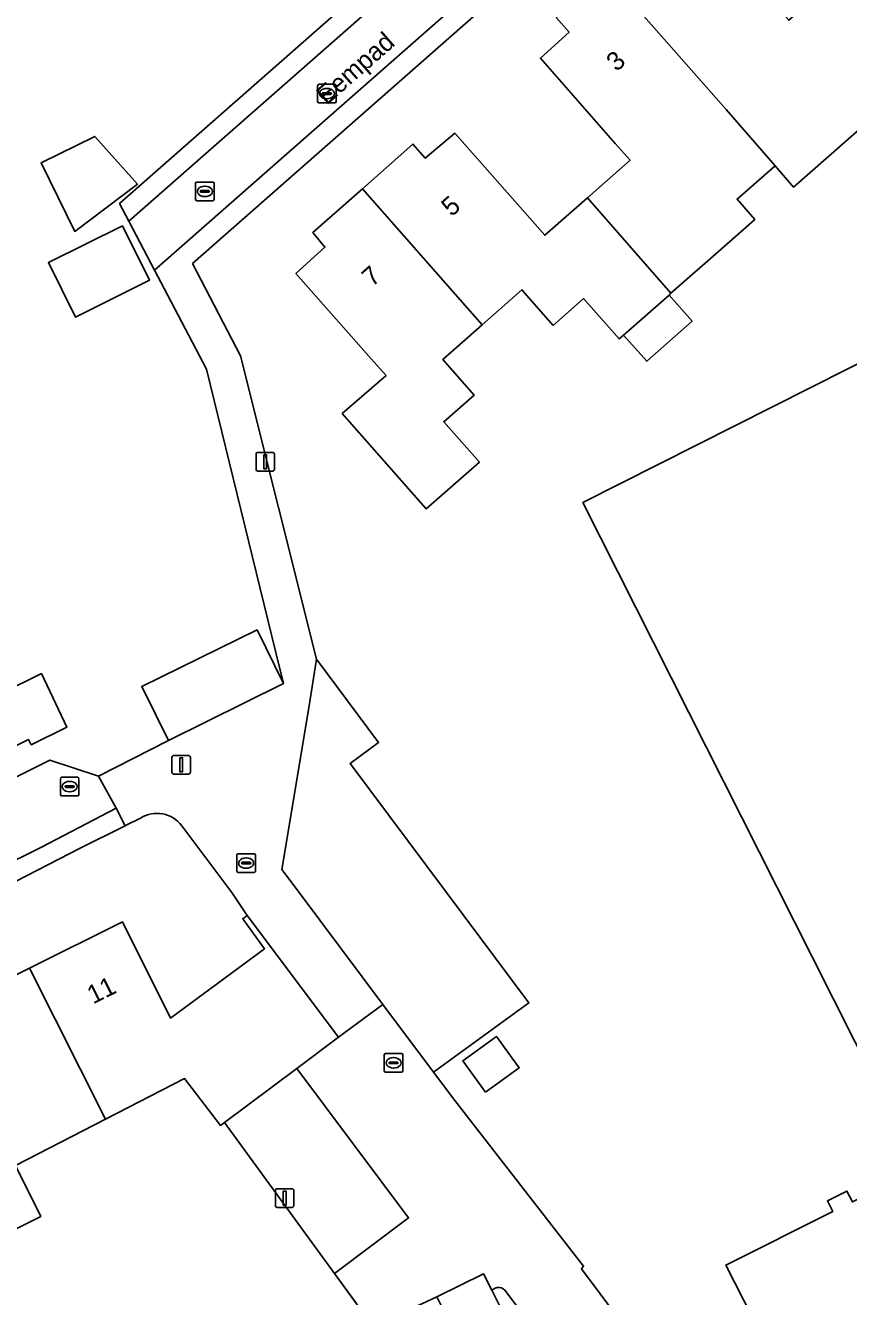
# Model space of a CAD drawing. Extents: x 157320 to 158835, y 386650 to 388491.
# Drawn here: x 157645.5 to 157689.7, y 387728.3 to 387796.6 of the extents above; entities that cross this region are included whole.
import ezdxf

# ---------------------------------------------------------------- set-up
doc = ezdxf.new("R2010")
doc.units = 0
for name, color, linetype in [('IMGEO_Brandkraan', 7, 'Continuous'), ('IMGEO_Erf', 7, 'Continuous'), ('IMGEO_Groenvoorziening', 7, 'Continuous'), ('IMGEO_Kolk', 7, 'Continuous'), ('IMGEO_Lichtmast', 7, 'Continuous'), ('IMGEO_Muur', 7, 'Continuous'), ('IMGEO_Openbare_ruimte_label', 7, 'Continuous'), ('IMGEO_Pand', 7, 'Continuous'), ('IMGEO_Pand_nummerreeks', 7, 'Continuous'), ('IMGEO_Parkeervlak_open', 7, 'Continuous'), ('IMGEO_Rijbaan_lokaal_open', 7, 'Continuous'), ('IMGEO_Rioolput', 7, 'Continuous'), ('IMGEO_Voetpad_open', 7, 'Continuous')]:
    doc.layers.add(name, color=color, linetype=linetype)

msp = doc.modelspace()

# ---------------------------------------------------------------- linework, layer by layer
at = {"layer": 'IMGEO_Brandkraan'}
for p, q in [((157661.169, 387792.527), (157661.169, 387793.379)), ((157661.244, 387793.453), (157662.096, 387793.453)), ((157661.428, 387792.947), (157661.428, 387792.959)), ((157661.471, 387792.996), (157661.869, 387792.996)), ((157661.657, 387793.233), (157661.682, 387793.233)), ((157661.912, 387792.959), (157661.912, 387792.947)), ((157662.17, 387793.379), (157662.17, 387792.527)), ((157662.096, 387792.453), (157661.244, 387792.453)), ((157661.866, 387792.91), (157661.468, 387792.91)), ((157661.68, 387792.673), (157661.655, 387792.673))]:
    msp.add_line(p, q, dxfattribs=at)
for points in [[(157661.169, 387792.527), (157661.169, 387793.379)], [(157661.244, 387793.453), (157662.096, 387793.453)], [(157662.17, 387793.379), (157662.17, 387792.527)], [(157662.096, 387792.453), (157661.244, 387792.453)]]:
    msp.add_lwpolyline(points, dxfattribs=at)
for centre, radius, start, end in [((157661.246, 387793.377), 0.0765, 91.55205, 178.44795), ((157661.246, 387793.377), 0.0765, 91.55205, 178.44795), ((157661.468, 387792.956), 0.0403, 85.87752, 175.75265), ((157661.465, 387792.946), 0.0366, 178.93798, 274.71019), ((157661.869, 387792.953), 0.043, 264.86636, 352.45326), ((157661.873, 387792.958), 0.0386, 1.73085, 96.63898), ((157662.094, 387793.377), 0.0765, 1.55205, 88.44795), ((157662.094, 387793.377), 0.0765, 1.55205, 88.44795), ((157661.246, 387792.529), 0.0765, 181.55205, 268.44795), ((157661.246, 387792.529), 0.0765, 181.55205, 268.44795), ((157662.094, 387792.529), 0.0765, 271.55205, 358.44795), ((157662.094, 387792.529), 0.0765, 271.55205, 358.44795)]:
    msp.add_arc(centre, radius, start, end, dxfattribs=at)
for centre, major_axis, ratio, start_param, end_param in [((157661.656, 387792.953), (-0.387, 0.002), 0.722429, 4.712389, 7.853982), ((157661.681, 387792.953), (-0.39, 0.002), 0.717154, 1.570796, 4.712389)]:
    msp.add_ellipse(centre, major_axis=major_axis, ratio=ratio, start_param=start_param, end_param=end_param, dxfattribs=at)
at = {"layer": 'IMGEO_Erf'}
for points in [[(157732.841, 387824.842), (157689.538, 387814.686), (157654.452, 387783.817), (157657.034, 387778.861), (157661.114, 387762.545), (157664.445, 387758.077), (157662.927, 387756.946), (157668.103, 387750), (157672.52, 387744.072), (157667.404, 387740.347), (157668.545, 387738.825), (157675.463, 387729.915), (157675.349, 387729.779), (157690.547, 387709.406)], [(157617.003, 387800.065), (157607.442, 387791.699), (157617.562, 387771.351), (157622.058, 387773.543), (157633.531, 387750.485), (157646.783, 387757.12), (157649.389, 387756.267), (157653.16, 387758.176), (157651.72, 387761.079), (157657.916, 387764.123), (157659.333, 387761.239), (157658.906, 387762.988), (157655.208, 387778.141), (157652.933, 387782.468), (157652.411, 387783.461), (157651.028, 387786.092), (157650.531, 387787.038), (157665.567, 387800.286)], [(157690.569, 387791.294), (157689.376, 387790.242), (157686.749, 387787.927), (157685.756, 387789.067), (157683.711, 387787.287), (157684.666, 387786.19), (157683, 387784.723), (157680.155, 387782.216), (157680.051, 387782.125), (157681.295, 387780.715), (157678.853, 387778.562), (157677.609, 387779.971), (157677.373, 387779.763), (157675.461, 387781.93), (157673.833, 387780.495), (157672.146, 387782.407), (157670.01, 387780.524), (157667.892, 387778.657), (157669.578, 387776.744), (157667.95, 387775.309), (157669.861, 387773.141), (157667.01, 387770.628), (157662.493, 387775.751), (157664.848, 387777.803), (157664.053, 387778.703), (157660.004, 387783.287), (157661.566, 387784.69), (157660.912, 387785.486), (157663.579, 387787.84), (157666.293, 387790.236), (157666.957, 387789.478), (157668.537, 387790.826), (157672.567, 387786.251), (157673.372, 387785.337), (157675.671, 387787.356), (157677.959, 387789.367), (157677.167, 387790.271), (157673.143, 387794.866), (157674.68, 387796.26), (157673.993, 387797.041)], [(157693.479, 387735.166), (157687.737, 387746.556), (157675.425, 387770.978), (157693.788, 387780.236)], [(157644.207, 387760.72), (157646.33, 387761.775), (157647.691, 387758.893), (157645.784, 387757.944), (157645.641, 387758.23), (157635.566, 387753.223)], [(157651.656, 387754.009), (157650.874, 387753.619), (157650.828, 387753.596), (157648.407, 387752.387), (157643.767, 387750), (157603.173, 387729.76)], [(157610.727, 387726.901), (157609.424, 387729.524), (157614.417, 387732.007), (157619.375, 387734.473), (157622.075, 387729.075), (157624.774, 387730.424), (157627.429, 387731.752), (157624.73, 387737.151), (157629.73, 387739.636), (157634.684, 387742.098), (157638.027, 387735.334), (157640.738, 387736.674), (157643.403, 387737.991), (157640.74, 387743.47), (157645.692, 387745.943), (157650.678, 387748.434), (157653.266, 387743.255), (157658.319, 387746.979), (157657.144, 387748.592), (157657.386, 387748.771), (157656.565, 387750), (157653.879, 387753.597)], [(157663.207, 387727.974), (157662.074, 387729.532), (157656.171, 387737.646), (157655.954, 387737.484), (157654.025, 387739.999), (157649.776, 387737.814), (157644.937, 387735.326), (157646.295, 387732.595), (157643.504, 387731.206), (157641.819, 387730.367), (157640.726, 387729.823), (157638.277, 387728.604), (157637.382, 387730.402), (157634.95, 387729.191), (157634.659, 387729.046), (157633.522, 387731.331), (157628.926, 387729.044), (157630.275, 387726.331)], [(157691.209, 387714.05), (157688.759, 387718.863), (157689.313, 387719.145), (157688.359, 387721.016), (157687.807, 387720.734), (157683.104, 387729.972), (157688.851, 387732.85), (157688.561, 387733.431), (157689.61, 387733.956), (157689.903, 387733.37)]]:
    msp.add_lwpolyline(points, dxfattribs=at)
for points in [[(157649.197, 387790.65), (157651.491, 387788.089), (157648.124, 387785.542), (157646.31, 387789.229)], [(157650.68, 387785.843), (157652.136, 387782.915), (157648.157, 387780.936), (157646.701, 387783.865)], [(157670.19, 387739.27), (157668.965, 387740.953), (157670.776, 387742.271), (157672.002, 387740.588)]]:
    msp.add_lwpolyline(points, close=True, dxfattribs=at)
msp.add_arc((157652.537, 387752.558), 1.697, 37.74119, 121.25925, dxfattribs=at)
at = {"layer": 'IMGEO_Groenvoorziening'}
msp.add_lwpolyline([(157670.532, 387728.619), (157671.118, 387727.448), (157673.571, 387722.535), (157678.007, 387713.666), (157681.116, 387715.354), (157671.309, 387728.546)], dxfattribs=at)
msp.add_arc((157670.891, 387728.271), 0.5, 33.34644, 135.91907, dxfattribs=at)
at = {"layer": 'IMGEO_Kolk'}
for p, q in [((157654.686, 387788.197), (157655.538, 387788.197)), ((157654.611, 387787.271), (157654.611, 387788.123)), ((157654.87, 387787.691), (157654.87, 387787.703)), ((157655.308, 387787.654), (157654.91, 387787.654)), ((157654.913, 387787.74), (157655.311, 387787.74)), ((157655.099, 387787.977), (157655.124, 387787.977)), ((157655.354, 387787.703), (157655.354, 387787.691)), ((157655.612, 387788.123), (157655.612, 387787.271)), ((157655.538, 387787.197), (157654.686, 387787.197)), ((157655.122, 387787.417), (157655.097, 387787.417)), ((157656.83, 387751.16), (157656.83, 387752.012)), ((157656.905, 387752.086), (157657.757, 387752.086)), ((157657.831, 387752.012), (157657.831, 387751.16)), ((157657.089, 387751.58), (157657.089, 387751.592)), ((157657.527, 387751.543), (157657.129, 387751.543)), ((157657.132, 387751.629), (157657.53, 387751.629)), ((157657.341, 387751.306), (157657.316, 387751.306)), ((157657.318, 387751.866), (157657.343, 387751.866)), ((157657.573, 387751.592), (157657.573, 387751.58)), ((157657.757, 387751.086), (157656.905, 387751.086)), ((157664.75, 387740.422), (157664.75, 387741.274)), ((157664.825, 387741.348), (157665.677, 387741.348)), ((157665.238, 387741.128), (157665.263, 387741.128)), ((157665.751, 387741.274), (157665.751, 387740.422)), ((157665.677, 387740.348), (157664.825, 387740.348)), ((157665.009, 387740.842), (157665.009, 387740.854)), ((157665.447, 387740.805), (157665.049, 387740.805)), ((157665.052, 387740.891), (157665.45, 387740.891)), ((157665.261, 387740.568), (157665.236, 387740.568)), ((157665.493, 387740.854), (157665.493, 387740.842))]:
    msp.add_line(p, q, dxfattribs=at)
for points in [[(157654.686, 387788.197), (157655.538, 387788.197)], [(157654.611, 387787.271), (157654.611, 387788.123)], [(157655.612, 387788.123), (157655.612, 387787.271)], [(157655.538, 387787.197), (157654.686, 387787.197)], [(157656.83, 387751.16), (157656.83, 387752.012)], [(157656.905, 387752.086), (157657.757, 387752.086)], [(157657.831, 387752.012), (157657.831, 387751.16)], [(157657.757, 387751.086), (157656.905, 387751.086)], [(157664.75, 387740.422), (157664.75, 387741.274)], [(157664.825, 387741.348), (157665.677, 387741.348)], [(157665.751, 387741.274), (157665.751, 387740.422)], [(157665.677, 387740.348), (157664.825, 387740.348)]]:
    msp.add_lwpolyline(points, dxfattribs=at)
for centre, radius, start, end in [((157654.688, 387788.121), 0.0765, 91.55205, 178.44795), ((157654.688, 387788.121), 0.0765, 91.55205, 178.44795), ((157655.536, 387788.121), 0.0765, 1.55205, 88.44795), ((157655.536, 387788.121), 0.0765, 1.55205, 88.44795), ((157654.91, 387787.7), 0.0403, 85.87752, 175.75265), ((157654.907, 387787.69), 0.0366, 178.93798, 274.71019), ((157655.311, 387787.697), 0.043, 264.86636, 352.45326), ((157655.315, 387787.702), 0.0386, 1.73085, 96.63898), ((157654.688, 387787.273), 0.0765, 181.55205, 268.44795), ((157654.688, 387787.273), 0.0765, 181.55205, 268.44795), ((157655.536, 387787.273), 0.0765, 271.55205, 358.44795), ((157655.536, 387787.273), 0.0765, 271.55205, 358.44795), ((157656.907, 387752.01), 0.0765, 91.55205, 178.44795), ((157656.907, 387752.01), 0.0765, 91.55205, 178.44795), ((157657.755, 387752.01), 0.0765, 1.55205, 88.44795), ((157657.755, 387752.01), 0.0765, 1.55205, 88.44795), ((157657.129, 387751.589), 0.0403, 85.87752, 175.75265), ((157657.126, 387751.579), 0.0366, 178.93798, 274.71019), ((157657.53, 387751.586), 0.043, 264.86636, 352.45326), ((157657.534, 387751.591), 0.0386, 1.73085, 96.63898), ((157656.907, 387751.162), 0.0765, 181.55205, 268.44795), ((157656.907, 387751.162), 0.0765, 181.55205, 268.44795), ((157657.755, 387751.162), 0.0765, 271.55205, 358.44795), ((157657.755, 387751.162), 0.0765, 271.55205, 358.44795), ((157664.827, 387741.272), 0.0765, 91.55205, 178.44795), ((157664.827, 387741.272), 0.0765, 91.55205, 178.44795), ((157665.675, 387741.272), 0.0765, 1.55205, 88.44795), ((157665.675, 387741.272), 0.0765, 1.55205, 88.44795), ((157664.827, 387740.424), 0.0765, 181.55205, 268.44795), ((157664.827, 387740.424), 0.0765, 181.55205, 268.44795), ((157665.049, 387740.851), 0.0403, 85.87752, 175.75265), ((157665.046, 387740.841), 0.0366, 178.93798, 274.71019), ((157665.45, 387740.848), 0.043, 264.86636, 352.45326), ((157665.454, 387740.853), 0.0386, 1.73085, 96.63898), ((157665.675, 387740.424), 0.0765, 271.55205, 358.44795), ((157665.675, 387740.424), 0.0765, 271.55205, 358.44795)]:
    msp.add_arc(centre, radius, start, end, dxfattribs=at)
for centre, major_axis, ratio, start_param, end_param in [((157655.098, 387787.697), (-0.387, 0.002), 0.722429, 4.712389, 7.853982), ((157655.123, 387787.697), (-0.39, 0.002), 0.717154, 1.570796, 4.712389), ((157657.317, 387751.586), (-0.387, 0.002), 0.722429, 4.712389, 7.853982), ((157657.342, 387751.586), (-0.39, 0.002), 0.717154, 1.570796, 4.712389), ((157665.237, 387740.848), (-0.387, 0.002), 0.722429, 4.712389, 7.853982), ((157665.262, 387740.848), (-0.39, 0.002), 0.717154, 1.570796, 4.712389)]:
    msp.add_ellipse(centre, major_axis=major_axis, ratio=ratio, start_param=start_param, end_param=end_param, dxfattribs=at)
at = {"layer": 'IMGEO_Lichtmast'}
for p, q in [((157657.862, 387772.762), (157657.862, 387773.562)), ((157657.862, 387773.562), (157657.862, 387772.762)), ((157657.962, 387773.662), (157658.752, 387773.662)), ((157658.752, 387773.662), (157657.962, 387773.662)), ((157658.852, 387773.562), (157658.852, 387772.762)), ((157658.852, 387772.762), (157658.852, 387773.562)), ((157658.752, 387772.662), (157657.962, 387772.662)), ((157657.962, 387772.662), (157658.752, 387772.662)), ((157653.345, 387756.471), (157653.345, 387757.271)), ((157653.345, 387757.271), (157653.345, 387756.471)), ((157653.445, 387757.371), (157654.235, 387757.371)), ((157654.235, 387757.371), (157653.445, 387757.371)), ((157654.335, 387757.271), (157654.335, 387756.471)), ((157654.335, 387756.471), (157654.335, 387757.271)), ((157654.235, 387756.371), (157653.445, 387756.371)), ((157653.445, 387756.371), (157654.235, 387756.371)), ((157658.903, 387733.178), (157658.903, 387733.978)), ((157658.903, 387733.978), (157658.903, 387733.178)), ((157659.003, 387734.078), (157659.793, 387734.078)), ((157659.793, 387734.078), (157659.003, 387734.078)), ((157659.893, 387733.978), (157659.893, 387733.178)), ((157659.893, 387733.178), (157659.893, 387733.978)), ((157659.793, 387733.078), (157659.003, 387733.078)), ((157659.003, 387733.078), (157659.793, 387733.078))]:
    msp.add_line(p, q, dxfattribs=at)
for points in [[(157658.282, 387773.537), (157658.432, 387773.537), (157658.432, 387772.787), (157658.282, 387772.787), (157658.282, 387773.537)], [(157653.765, 387757.246), (157653.915, 387757.246), (157653.915, 387756.496), (157653.765, 387756.496), (157653.765, 387757.246)], [(157659.323, 387733.953), (157659.473, 387733.953), (157659.473, 387733.203), (157659.323, 387733.203), (157659.323, 387733.953)]]:
    msp.add_lwpolyline(points, dxfattribs=at)
for centre, start, end in [((157657.962, 387773.562), 90, 180), ((157657.962, 387773.562), 90, 180), ((157658.752, 387773.562), 0, 90), ((157658.752, 387773.562), 360, 90), ((157657.962, 387772.762), 180, 270), ((157657.962, 387772.762), 180, 270), ((157658.752, 387772.762), 270, 0), ((157658.752, 387772.762), 270, 0), ((157653.445, 387757.271), 90, 180), ((157653.445, 387757.271), 90, 180), ((157654.235, 387757.271), 0, 90), ((157654.235, 387757.271), 360, 90), ((157653.445, 387756.471), 180, 270), ((157653.445, 387756.471), 180, 270), ((157654.235, 387756.471), 270, 0), ((157654.235, 387756.471), 270, 0), ((157659.003, 387733.978), 90, 180), ((157659.003, 387733.978), 90, 180), ((157659.793, 387733.978), 0, 90), ((157659.793, 387733.978), 360, 90), ((157659.003, 387733.178), 180, 270), ((157659.003, 387733.178), 180, 270), ((157659.793, 387733.178), 270, 0), ((157659.793, 387733.178), 270, 0)]:
    msp.add_arc(centre, 0.1, start, end, dxfattribs=at)
at = {"layer": 'IMGEO_Muur'}
for points in [[(157651.028, 387786.092), (157650.531, 387787.038), (157665.567, 387800.286)], [(157652.411, 387783.461), (157651.028, 387786.092)], [(157652.933, 387782.468), (157652.411, 387783.461)], [(157655.208, 387778.141), (157652.933, 387782.468)], [(157658.906, 387762.988), (157655.208, 387778.141)], [(157656.171, 387737.646), (157662.074, 387729.532)], [(157662.074, 387729.532), (157663.313, 387727.829)]]:
    msp.add_lwpolyline(points, dxfattribs=at)
at = {"layer": 'IMGEO_Pand'}
for points in [[(157690.107, 387800.075), (157686.484, 387796.899), (157684.678, 387798.947), (157681.659, 387802.369), (157680.084, 387800.998), (157679.408, 387801.765), (157676.7, 387799.403), (157683.12, 387792.094), (157685.756, 387789.067), (157686.749, 387787.927), (157689.376, 387790.242), (157690.569, 387791.294), (157692.956, 387793.398), (157692.906, 387793.455), (157693.226, 387793.737), (157693.333, 387793.762)], [(157683.12, 387792.094), (157676.7, 387799.403), (157673.993, 387797.041), (157674.68, 387796.26), (157673.143, 387794.866), (157677.167, 387790.271), (157677.959, 387789.367), (157675.671, 387787.356), (157680.155, 387782.216), (157683, 387784.723), (157684.666, 387786.19), (157683.711, 387787.287), (157685.756, 387789.067)], [(157648.124, 387785.542), (157651.491, 387788.089), (157649.197, 387790.65), (157646.31, 387789.229)], [(157675.671, 387787.356), (157673.372, 387785.337), (157672.567, 387786.251), (157668.537, 387790.826), (157666.957, 387789.478), (157666.293, 387790.236), (157663.579, 387787.84), (157670.01, 387780.524), (157672.146, 387782.407), (157673.833, 387780.495), (157675.461, 387781.93), (157677.373, 387779.763), (157677.609, 387779.971), (157680.051, 387782.125), (157680.155, 387782.216)], [(157663.579, 387787.84), (157660.912, 387785.486), (157661.566, 387784.69), (157660.004, 387783.287), (157664.053, 387778.703), (157664.848, 387777.803), (157662.493, 387775.751), (157667.01, 387770.628), (157669.861, 387773.141), (157667.95, 387775.309), (157669.578, 387776.744), (157667.892, 387778.657), (157670.01, 387780.524)], [(157646.701, 387783.865), (157648.157, 387780.936), (157652.136, 387782.915), (157650.68, 387785.843)], [(157680.051, 387782.125), (157677.609, 387779.971), (157678.853, 387778.562), (157681.295, 387780.715)], [(157653.16, 387758.176), (157659.333, 387761.239), (157657.916, 387764.123), (157651.72, 387761.079)], [(157645.641, 387758.23), (157645.784, 387757.944), (157647.691, 387758.893), (157646.33, 387761.775), (157644.207, 387760.72), (157642.944, 387763.258), (157640.819, 387762.206), (157632.083, 387757.881), (157633.69, 387754.66), (157634.586, 387755.08), (157635.566, 387753.223)], [(157661.114, 387762.545), (157660.706, 387759.926), (157659.244, 387751.236), (157660.17, 387750), (157664.679, 387743.983), (157667.404, 387740.347), (157672.52, 387744.072), (157668.103, 387750), (157662.927, 387756.946), (157664.445, 387758.077)], [(157645.692, 387745.943), (157649.776, 387737.814), (157654.025, 387739.999), (157655.954, 387737.484), (157656.171, 387737.646), (157660.054, 387740.55), (157662.294, 387742.225), (157657.386, 387748.771), (157657.144, 387748.592), (157658.319, 387746.979), (157653.266, 387743.255), (157650.678, 387748.434)], [(157645.692, 387745.943), (157640.74, 387743.47), (157643.403, 387737.991), (157640.738, 387736.674), (157643.504, 387731.206), (157646.295, 387732.595), (157644.937, 387735.326), (157649.776, 387737.814)], [(157670.19, 387739.27), (157672.002, 387740.588), (157670.776, 387742.271), (157668.965, 387740.953)], [(157698.108, 387725.921), (157693.479, 387735.166), (157689.903, 387733.37), (157689.61, 387733.956), (157688.561, 387733.431), (157688.851, 387732.85), (157683.104, 387729.972), (157687.807, 387720.734), (157688.359, 387721.016), (157689.313, 387719.145), (157688.759, 387718.863), (157691.209, 387714.05), (157697.845, 387717.428), (157694.465, 387724.067)], [(157667.58, 387728.262), (157668.614, 387726.195), (157671.118, 387727.448), (157670.532, 387728.619), (157670.084, 387729.514)]]:
    msp.add_lwpolyline(points, close=True, dxfattribs=at)
msp.add_lwpolyline([(157693.788, 387780.236), (157675.425, 387770.978), (157687.737, 387746.556), (157693.479, 387735.166)], dxfattribs=at)
at = {"layer": 'IMGEO_Parkeervlak_open'}
msp.add_lwpolyline([(157662.074, 387729.532), (157666.062, 387732.509), (157660.054, 387740.55), (157656.171, 387737.646)], close=True, dxfattribs=at)
at = {"layer": 'IMGEO_Rijbaan_lokaal_open'}
for points in [[(157674.136, 387807.943), (157674.127, 387807.828), (157674.005, 387806.306), (157651.028, 387786.092), (157652.411, 387783.461), (157687.304, 387814.165), (157674.457, 387811.128)], [(157650.353, 387754.548), (157649.389, 387756.267), (157646.783, 387757.12), (157633.531, 387750.485), (157632.586, 387750), (157627.283, 387747.278), (157627.148, 387747.314), (157624.452, 387745.948), (157609.428, 387738.45), (157605.783, 387736.635)], [(157602.045, 387730.396), (157641.414, 387750), (157646.334, 387752.45), (157650.353, 387754.548)], [(157675.349, 387729.779), (157675.463, 387729.915), (157668.545, 387738.825), (157667.404, 387740.347), (157664.679, 387743.983), (157662.294, 387742.225), (157660.054, 387740.55), (157666.062, 387732.509), (157662.074, 387729.532), (157663.207, 387727.974), (157663.313, 387727.829), (157664.196, 387726.616), (157666.496, 387727.767), (157667.58, 387728.262), (157670.084, 387729.514), (157670.532, 387728.619)], [(157671.309, 387728.546), (157681.116, 387715.354), (157687.478, 387706.796), (157691.125, 387708.632), (157690.547, 387709.406), (157675.349, 387729.779)]]:
    msp.add_lwpolyline(points, dxfattribs=at)
msp.add_arc((157670.891, 387728.271), 0.5, 33.34644, 135.91907, dxfattribs=at)
at = {"layer": 'IMGEO_Rioolput'}
for p, q in [((157647.346, 387755.273), (157647.346, 387756.125)), ((157647.421, 387756.199), (157648.273, 387756.199)), ((157648.347, 387756.125), (157648.347, 387755.273)), ((157647.605, 387755.693), (157647.605, 387755.705)), ((157648.043, 387755.656), (157647.645, 387755.656)), ((157647.648, 387755.742), (157648.046, 387755.742)), ((157647.857, 387755.419), (157647.832, 387755.419)), ((157647.834, 387755.979), (157647.859, 387755.979)), ((157648.089, 387755.705), (157648.089, 387755.693)), ((157648.273, 387755.199), (157647.421, 387755.199))]:
    msp.add_line(p, q, dxfattribs=at)
for points in [[(157647.346, 387755.273), (157647.346, 387756.125)], [(157647.421, 387756.199), (157648.273, 387756.199)], [(157648.347, 387756.125), (157648.347, 387755.273)], [(157648.273, 387755.199), (157647.421, 387755.199)]]:
    msp.add_lwpolyline(points, dxfattribs=at)
for centre, radius, start, end in [((157647.423, 387756.123), 0.0765, 91.55205, 178.44795), ((157647.423, 387756.123), 0.0765, 91.55205, 178.44795), ((157648.271, 387756.123), 0.0765, 1.55205, 88.44795), ((157648.271, 387756.123), 0.0765, 1.55205, 88.44795), ((157647.645, 387755.702), 0.0403, 85.87752, 175.75265), ((157647.642, 387755.692), 0.0366, 178.93798, 274.71019), ((157648.046, 387755.699), 0.043, 264.86636, 352.45326), ((157648.05, 387755.704), 0.0386, 1.73085, 96.63898), ((157647.423, 387755.275), 0.0765, 181.55205, 268.44795), ((157647.423, 387755.275), 0.0765, 181.55205, 268.44795), ((157648.271, 387755.275), 0.0765, 271.55205, 358.44795), ((157648.271, 387755.275), 0.0765, 271.55205, 358.44795)]:
    msp.add_arc(centre, radius, start, end, dxfattribs=at)
for centre, major_axis, ratio, start_param, end_param in [((157647.833, 387755.699), (-0.387, 0.002), 0.722429, 4.712389, 7.853982), ((157647.858, 387755.699), (-0.39, 0.002), 0.717154, 1.570796, 4.712389)]:
    msp.add_ellipse(centre, major_axis=major_axis, ratio=ratio, start_param=start_param, end_param=end_param, dxfattribs=at)
at = {"layer": 'IMGEO_Voetpad_open'}
for points in [[(157689.538, 387814.686), (157687.304, 387814.165), (157652.411, 387783.461), (157652.933, 387782.468), (157655.208, 387778.141), (157658.906, 387762.988), (157659.333, 387761.239), (157653.16, 387758.176), (157649.389, 387756.267), (157650.353, 387754.548), (157650.828, 387753.596), (157650.874, 387753.619), (157651.656, 387754.009)], [(157653.879, 387753.597), (157656.565, 387750), (157657.386, 387748.771), (157662.294, 387742.225), (157664.679, 387743.983), (157660.17, 387750), (157659.244, 387751.236), (157660.706, 387759.926), (157661.114, 387762.545), (157657.034, 387778.861), (157654.452, 387783.817), (157689.538, 387814.686)], [(157643.767, 387750), (157648.407, 387752.387), (157650.828, 387753.596), (157650.353, 387754.548), (157646.334, 387752.45), (157641.414, 387750), (157602.045, 387730.396)]]:
    msp.add_lwpolyline(points, dxfattribs=at)
msp.add_lwpolyline([(157650.531, 387787.038), (157651.028, 387786.092), (157674.005, 387806.306), (157674.127, 387807.828), (157665.567, 387800.286)], close=True, dxfattribs=at)
msp.add_arc((157652.537, 387752.558), 1.697, 37.74119, 121.25925, dxfattribs=at)

# ---------------------------------------------------------------- texts
at = {"layer": 'IMGEO_Openbare_ruimte_label'}
msp.add_text('Eempad', height=1, rotation=41.30992, dxfattribs=at).set_placement((157661.651, 387792.303))
at = {"layer": 'IMGEO_Pand_nummerreeks'}
for s, rotation, p in [('3', 41.38158, (157677.234, 387794.099)), ('5', 41.45923, (157668.369, 387786.301)), ('7', 41.46095, (157664.102, 387782.53)), ('11', 26.54199, (157649.103, 387743.982))]:
    msp.add_text(s, height=1, rotation=rotation, dxfattribs=at).set_placement(p)

doc.saveas('drawing.dxf')
